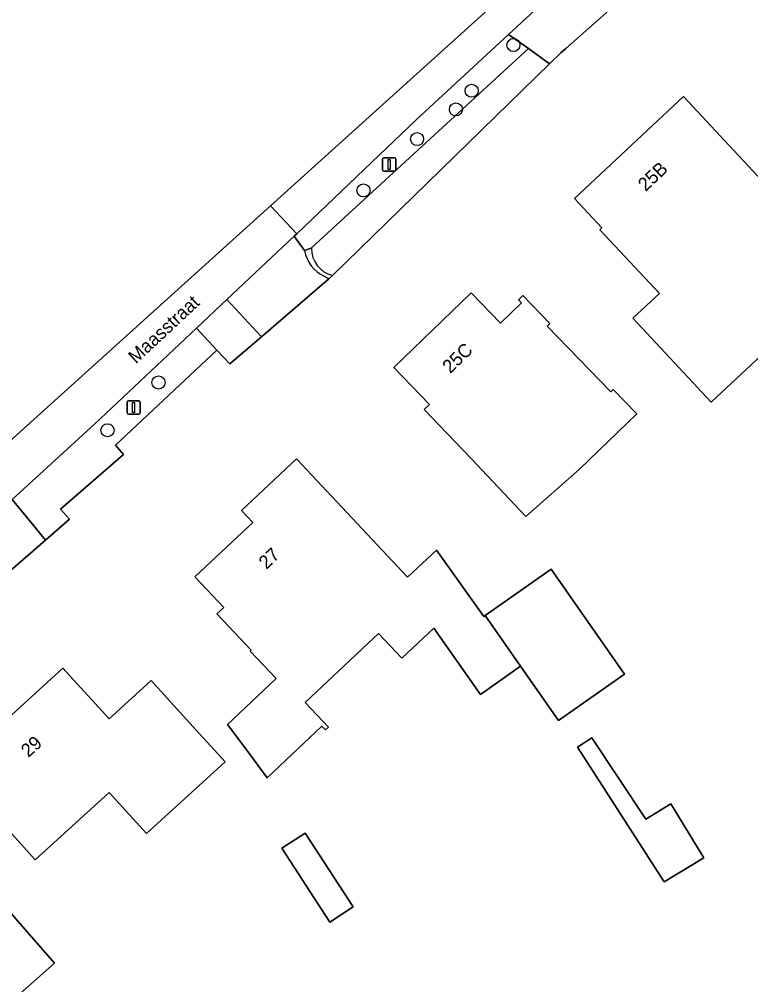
# Model space of a CAD drawing. Extents: x 157320 to 158835, y 386650 to 388491.
# Drawn here: x 157711.5 to 157766.2, y 388129.4 to 388201.4 of the extents above; entities that cross this region are included whole.
import ezdxf

# ---------------------------------------------------------------- set-up
doc = ezdxf.new("R2010")
doc.units = 0
for name, color, linetype in [('IMGEO_Boom', 7, 'Continuous'), ('IMGEO_Erf', 7, 'Continuous'), ('IMGEO_Groenvoorziening', 7, 'Continuous'), ('IMGEO_Lichtmast', 7, 'Continuous'), ('IMGEO_Muur', 7, 'Continuous'), ('IMGEO_Openbare_ruimte_label', 7, 'Continuous'), ('IMGEO_Pand', 7, 'Continuous'), ('IMGEO_Pand_nummerreeks', 7, 'Continuous'), ('IMGEO_Rijbaan_lokaal_gesloten', 7, 'Continuous'), ('IMGEO_Rijbaan_lokaal_open', 7, 'Continuous'), ('IMGEO_Waterloop', 7, 'Continuous')]:
    doc.layers.add(name, color=color, linetype=linetype)

msp = doc.modelspace()

# ---------------------------------------------------------------- linework, layer by layer
at = {"layer": 'IMGEO_Boom'}
for centre in [(157748.432, 388199.493), (157745.316, 388196.075), (157744.143, 388194.683), (157741.239, 388192.472), (157737.237, 388188.641), (157721.927, 388174.304), (157718.122, 388170.737)]:
    msp.add_circle(centre, 0.489, dxfattribs=at)
at = {"layer": 'IMGEO_Erf'}
msp.add_lwpolyline([(157755.571, 388202.074), (157752.351, 388199.239), (157751.968, 388198.902), (157751.137, 388198.092), (157734.915, 388182.279), (157734.641, 388182.043), (157729.622, 388177.72), (157727.258, 388175.683), (157726.278, 388176.725), (157718.709, 388169.611), (157719.306, 388168.922), (157714.618, 388164.854), (157715.277, 388164.095), (157713.49, 388162.545), (157709.136, 388158.769)], dxfattribs=at)
for points in [[(157788.658, 388166.551), (157785.745, 388164.238), (157772.228, 388181.264), (157763.213, 388172.828), (157757.348, 388179.095), (157759.334, 388180.954), (157754.885, 388185.708), (157755.028, 388185.841), (157752.985, 388188.023), (157761.129, 388195.644), (157764.545, 388191.993), (157769.512, 388186.685), (157771.325, 388188.381), (157775.1, 388183.627)], [(157749.353, 388164.297), (157745.252, 388168.66), (157741.76, 388172.276), (157742.165, 388172.667), (157739.506, 388175.421), (157745.281, 388180.998), (157747.477, 388178.725), (157749.049, 388180.242), (157748.818, 388180.481), (157749.137, 388180.789), (157751.161, 388178.693), (157750.966, 388178.504), (157755.702, 388173.599), (157755.89, 388173.78), (157757.642, 388171.965), (157753.366, 388167.836)], [(157756.726, 388152.526), (157751.802, 388149.067), (157748.97, 388153.123), (157745.974, 388151.003), (157742.483, 388155.96), (157740.103, 388153.72), (157738.362, 388155.57), (157732.888, 388150.419), (157734.616, 388148.583), (157734.395, 388148.375), (157734.136, 388148.651), (157730.049, 388144.805), (157728.375, 388147.058), (157727.091, 388148.785), (157730.717, 388152.198), (157728.778, 388154.258), (157728.846, 388154.322), (157726.293, 388157.035), (157726.801, 388157.512), (157724.654, 388159.794), (157728.962, 388163.849), (157728.122, 388164.741), (157732.224, 388168.6), (157740.534, 388159.769), (157742.69, 388161.797), (157746.219, 388156.84), (157746.324, 388156.913), (157751.253, 388160.359)], [(157724.749, 388148.35), (157726.909, 388145.98), (157721.036, 388140.629), (157718.237, 388143.7), (157712.729, 388138.681), (157709.856, 388141.833), (157706.489, 388145.529), (157707.098, 388146.084), (157706.735, 388146.482), (157709.098, 388148.635), (157709.505, 388148.189), (157714.775, 388152.991), (157718.243, 388149.186), (157721.382, 388152.046)], [(157762.646, 388138.831), (157759.697, 388137.025), (157753.227, 388147.076), (157754.288, 388147.783), (157758.336, 388141.712), (157760.188, 388142.846)], [(157736.469, 388135.166), (157734.724, 388134.031), (157731.141, 388139.54), (157732.887, 388140.675)], [(157708.536, 388126.018), (157706.16, 388128.724), (157702.35, 388125.379), (157701.395, 388125.414), (157699.744, 388127.294), (157696.584, 388130.892), (157693.285, 388134.65), (157697.794, 388138.61), (157699.799, 388136.326), (157701.322, 388137.664), (157701.511, 388137.83), (157703.728, 388139.777), (157707.027, 388136.019), (157707.69, 388135.264), (157709.22, 388136.607), (157714.172, 388130.967), (157712.643, 388129.624)]]:
    msp.add_lwpolyline(points, close=True, dxfattribs=at)
at = {"layer": 'IMGEO_Groenvoorziening'}
for points in [[(157749.554, 388199.227), (157748.077, 388200.287), (157741.209, 388193.927), (157732.268, 388185.407), (157732.062, 388185.211), (157732.842, 388184.149), (157733.343, 388184.326)], [(157726.278, 388176.725), (157724.756, 388178.345), (157717.144, 388171.192), (157711.008, 388165.557), (157712.752, 388163.441), (157713.49, 388162.545), (157715.277, 388164.095), (157714.618, 388164.854), (157719.306, 388168.922), (157718.709, 388169.611)]]:
    msp.add_lwpolyline(points, close=True, dxfattribs=at)
at = {"layer": 'IMGEO_Lichtmast'}
for p, q in [((157738.663, 388190.163), (157738.663, 388190.963)), ((157738.663, 388190.963), (157738.663, 388190.163)), ((157738.763, 388191.063), (157739.553, 388191.063)), ((157739.553, 388191.063), (157738.763, 388191.063)), ((157739.653, 388190.963), (157739.653, 388190.163)), ((157739.653, 388190.163), (157739.653, 388190.963)), ((157739.553, 388190.063), (157738.763, 388190.063)), ((157738.763, 388190.063), (157739.553, 388190.063)), ((157719.577, 388172.034), (157719.577, 388172.834)), ((157719.577, 388172.834), (157719.577, 388172.034)), ((157719.677, 388172.934), (157720.467, 388172.934)), ((157720.467, 388172.934), (157719.677, 388172.934)), ((157720.567, 388172.834), (157720.567, 388172.034)), ((157720.567, 388172.034), (157720.567, 388172.834)), ((157720.467, 388171.934), (157719.677, 388171.934)), ((157719.677, 388171.934), (157720.467, 388171.934))]:
    msp.add_line(p, q, dxfattribs=at)
for points in [[(157739.083, 388190.938), (157739.233, 388190.938), (157739.233, 388190.188), (157739.083, 388190.188), (157739.083, 388190.938)], [(157719.997, 388172.809), (157720.147, 388172.809), (157720.147, 388172.059), (157719.997, 388172.059), (157719.997, 388172.809)]]:
    msp.add_lwpolyline(points, dxfattribs=at)
for centre, start, end in [((157738.763, 388190.963), 90, 180), ((157738.763, 388190.963), 90, 180), ((157739.553, 388190.963), 0, 90), ((157739.553, 388190.963), 360, 90), ((157738.763, 388190.163), 180, 270), ((157738.763, 388190.163), 180, 270), ((157739.553, 388190.163), 270, 0), ((157739.553, 388190.163), 270, 0), ((157719.677, 388172.834), 90, 180), ((157719.677, 388172.834), 90, 180), ((157720.467, 388172.834), 0, 90), ((157720.467, 388172.834), 360, 90), ((157719.677, 388172.034), 180, 270), ((157719.677, 388172.034), 180, 270), ((157720.467, 388172.034), 270, 0), ((157720.467, 388172.034), 270, 0)]:
    msp.add_arc(centre, 0.1, start, end, dxfattribs=at)
at = {"layer": 'IMGEO_Muur'}
for points in [[(157733.343, 388184.326), (157732.842, 388184.149)], [(157734.303, 388182.235), (157734.641, 388182.043), (157734.915, 388182.279)]]:
    msp.add_lwpolyline(points, dxfattribs=at)
for centre, radius, start, end in [((157735.398, 388184.586), 2.593, 189.69291, 245.01774), ((157735.499, 388184.354), 2.156, 180.75099, 254.29416)]:
    msp.add_arc(centre, radius, start, end, dxfattribs=at)
at = {"layer": 'IMGEO_Pand'}
for points in [[(157764.545, 388191.993), (157761.129, 388195.644), (157752.985, 388188.023), (157755.028, 388185.841), (157754.885, 388185.708), (157759.334, 388180.954), (157757.348, 388179.095), (157763.213, 388172.828), (157772.228, 388181.264), (157785.745, 388164.238), (157788.658, 388166.551), (157775.1, 388183.627), (157771.325, 388188.381), (157769.512, 388186.685)], [(157749.353, 388164.297), (157753.366, 388167.836), (157757.642, 388171.965), (157755.89, 388173.78), (157755.702, 388173.599), (157750.966, 388178.504), (157751.161, 388178.693), (157749.137, 388180.789), (157748.818, 388180.481), (157749.049, 388180.242), (157747.477, 388178.725), (157745.281, 388180.998), (157739.506, 388175.421), (157742.165, 388172.667), (157741.76, 388172.276), (157745.252, 388168.66)], [(157738.362, 388155.57), (157740.103, 388153.72), (157742.483, 388155.96), (157745.974, 388151.003), (157748.97, 388153.123), (157746.324, 388156.913), (157746.219, 388156.84), (157742.69, 388161.797), (157740.534, 388159.769), (157732.224, 388168.6), (157728.122, 388164.741), (157728.962, 388163.849), (157724.654, 388159.794), (157726.801, 388157.512), (157726.293, 388157.035), (157728.846, 388154.322), (157728.778, 388154.258), (157730.717, 388152.198), (157727.091, 388148.785), (157728.375, 388147.058), (157730.049, 388144.805), (157734.136, 388148.651), (157734.395, 388148.375), (157734.616, 388148.583), (157732.888, 388150.419)], [(157746.324, 388156.913), (157748.97, 388153.123), (157751.802, 388149.067), (157756.726, 388152.526), (157751.253, 388160.359)], [(157712.729, 388138.681), (157718.237, 388143.7), (157721.036, 388140.629), (157726.909, 388145.98), (157724.749, 388148.35), (157721.382, 388152.046), (157718.243, 388149.186), (157714.775, 388152.991), (157709.505, 388148.189), (157709.098, 388148.635), (157706.735, 388146.482), (157707.098, 388146.084), (157706.489, 388145.529), (157709.856, 388141.833)], [(157762.646, 388138.831), (157760.188, 388142.846), (157758.336, 388141.712), (157754.288, 388147.783), (157753.227, 388147.076), (157759.697, 388137.025)], [(157731.141, 388139.54), (157734.724, 388134.031), (157736.469, 388135.166), (157732.887, 388140.675)], [(157703.728, 388139.777), (157701.511, 388137.83), (157701.322, 388137.664), (157699.799, 388136.326), (157697.794, 388138.61), (157693.285, 388134.65), (157696.584, 388130.892), (157699.744, 388127.294), (157701.395, 388125.414), (157702.35, 388125.379), (157706.16, 388128.724), (157708.536, 388126.018), (157712.643, 388129.624), (157714.172, 388130.967), (157709.22, 388136.607), (157707.69, 388135.264), (157707.027, 388136.019)]]:
    msp.add_lwpolyline(points, close=True, dxfattribs=at)
at = {"layer": 'IMGEO_Rijbaan_lokaal_gesloten'}
for points in [[(158018.361, 388459.156), (157906.449, 388352.477), (157787.539, 388239.127), (157744.535, 388200.333), (157730.293, 388187.485)], [(157730.293, 388187.485), (157732.268, 388185.407), (157741.209, 388193.927), (157748.077, 388200.287), (157753.55, 388205.354)]]:
    msp.add_lwpolyline(points, dxfattribs=at)
at = {"layer": 'IMGEO_Rijbaan_lokaal_open'}
for points in [[(157758.975, 388205.287), (157756.718, 388208.287), (157753.55, 388205.354), (157748.077, 388200.287), (157749.554, 388199.227), (157751.137, 388198.092), (157751.968, 388198.902), (157752.351, 388199.239), (157755.571, 388202.074)], [(157727.033, 388180.485), (157724.756, 388178.345), (157726.278, 388176.725), (157727.258, 388175.683), (157729.622, 388177.72)], [(157713.49, 388162.545), (157712.752, 388163.441), (157711.008, 388165.557), (157706.626, 388161.633), (157708.272, 388159.755), (157709.136, 388158.769)]]:
    msp.add_lwpolyline(points, close=True, dxfattribs=at)
for points in [[(157711.008, 388165.557), (157717.144, 388171.192), (157724.756, 388178.345), (157727.033, 388180.485), (157732.062, 388185.211), (157732.268, 388185.407), (157730.293, 388187.485), (157628.035, 388095.238)], [(157732.842, 388184.149), (157732.062, 388185.211), (157727.033, 388180.485), (157729.622, 388177.72), (157734.641, 388182.043)], [(157734.641, 388182.043), (157734.303, 388182.235)]]:
    msp.add_lwpolyline(points, dxfattribs=at)
msp.add_arc((157735.398, 388184.586), 2.593, 189.69291, 245.01774, dxfattribs=at)
at = {"layer": 'IMGEO_Waterloop'}
for points in [[(157751.137, 388198.092), (157749.554, 388199.227), (157733.343, 388184.326)], [(157734.915, 388182.279), (157751.137, 388198.092)]]:
    msp.add_lwpolyline(points, dxfattribs=at)
msp.add_arc((157735.499, 388184.354), 2.156, 180.75099, 254.29416, dxfattribs=at)

# ---------------------------------------------------------------- texts
at = {"layer": 'IMGEO_Openbare_ruimte_label'}
msp.add_text('Maasstraat', height=1, rotation=43.01389, dxfattribs=at).set_placement((157720.244, 388175.651))
at = {"layer": 'IMGEO_Pand_nummerreeks'}
for s, rotation, p in [('25B', 43.09789, (157758.307, 388188.512)), ('25C', 44.00076, (157743.714, 388174.925)), ('27', 43.26977, (157729.988, 388160.31)), ('29', 42.00478, (157712.213, 388146.269))]:
    msp.add_text(s, height=1, rotation=rotation, dxfattribs=at).set_placement(p)

doc.saveas('drawing.dxf')
